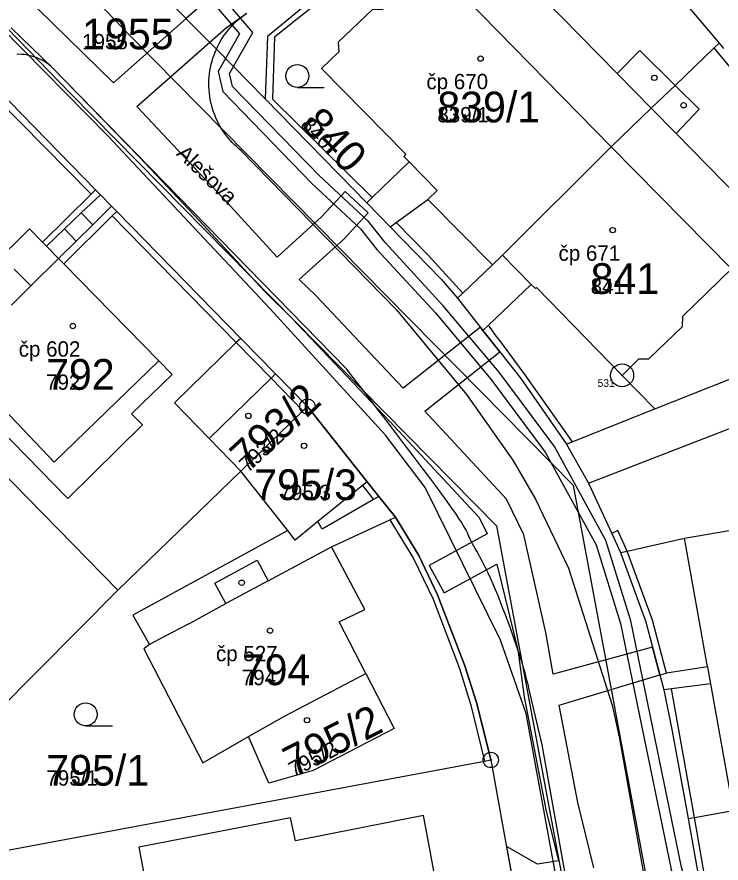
# Model space of a CAD drawing. Extents: x -763628 to -761565, y -976033 to -973833.
# Drawn here: x -762131.5 to -762085.7, y -974646.3 to -974591.2 of the extents above; entities that cross this region are included whole.
import ezdxf

# ---------------------------------------------------------------- set-up
doc = ezdxf.new("R2010")
doc.units = 0
for name, color, linetype in [('KN_cisla parcel 1000', 7, 'Continuous'), ('KN_cisla parcel 500', 7, 'Continuous'), ('KN_cisla popisna 500', 7, 'Continuous'), ('KN_hranice parcel', 7, 'Continuous'), ('KN_popisy', 7, 'Continuous'), ('KN_vecna bremena', 7, 'Continuous'), ('KN_vnitrni kresba parcel', 7, 'Continuous'), ('KN_znacky bodu BP', 7, 'Continuous'), ('KN_znacky budov', 7, 'Continuous'), ('KN_znacky kultur', 7, 'Continuous')]:
    doc.layers.add(name, color=color, linetype=linetype)

msp = doc.modelspace()

# ---------------------------------------------------------------- linework, layer by layer
at = {"layer": 'KN_hranice parcel'}
for p, q in [((-762092.2, -974585.25), (-762085.78, -974592.88)), ((-762085.78, -974592.88), (-762085.5, -974593.22)), ((-762133.56, -974595.07), (-762126.38, -974602.42)), ((-762102.81, -974609.48), (-762101.16, -974611.57)), ((-762094.3, -974621.52), (-762071.15, -974612.54)), ((-762114.95, -974614.69), (-762114.66, -974614.41)), ((-762114.66, -974614.41), (-762112.59, -974616.53)), ((-762116.93, -974620.74), (-762112.88, -974616.81)), ((-762112.88, -974616.81), (-762112.59, -974616.53)), ((-762108.7, -974621.43), (-762112.59, -974616.53)), ((-762095.72, -974618.97), (-762094.3, -974621.52)), ((-762116.93, -974620.74), (-762124.92, -974628.48)), ((-762113.87, -974624.61), (-762116.93, -974620.74)), ((-762113.87, -974624.61), (-762123.95, -974630.12)), ((-762113.39, -974625.22), (-762113.87, -974624.61)), ((-762137.05, -974640.68), (-762124.92, -974628.48))]:
    msp.add_line(p, q, dxfattribs=at)
for points in [[(-762100.69, -974580.5), (-762101.01, -974580.77), (-762115.19, -974592.45), (-762115.34, -974596.49)], [(-762099.01, -974583.24), (-762101.72, -974585.36), (-762104.58, -974587.59), (-762107.71, -974590.68), (-762108.36, -974590.69), (-762110.58, -974592.8), (-762110.54, -974593.44), (-762111.68, -974594.52), (-762106.17, -974600.11), (-762106.31, -974600.25), (-762105.97, -974600.6), (-762104.14, -974602.46), (-762104.75, -974603.05), (-762100.55, -974607.31)], [(-762115.34, -974596.49), (-762118.51, -974593.26), (-762122.49, -974589.22), (-762125.82, -974585.84)], [(-762088.65, -974595.62), (-762086.11, -974593.17), (-762085.78, -974592.88)], [(-762101.16, -974611.57), (-762100.81, -974611.24), (-762098.02, -974608.58), (-762097.75, -974608.85), (-762097.68, -974608.78), (-762092.1, -974614.5), (-762091.01, -974613.43), (-762090.36, -974613.43), (-762088.18, -974611.31), (-762088.15, -974610.65), (-762084.98, -974607.57), (-762082.4, -974605.07), (-762088.58, -974598.76), (-762087.09, -974597.18), (-762088.65, -974595.62)], [(-762100.55, -974607.31), (-762099.89, -974606.67), (-762092.81, -974599.63), (-762090.2, -974597.11), (-762088.65, -974595.62)], [(-762115.34, -974596.49), (-762108.72, -974603.27), (-762107.19, -974604.84), (-762103.88, -974608.23), (-762102.81, -974609.48)], [(-762126.38, -974602.42), (-762126.67, -974602.7), (-762129.83, -974605.83), (-762130.68, -974604.96), (-762138.15, -974612.35), (-762128.18, -974622.51), (-762123.33, -974617.72), (-762124.03, -974617), (-762121.39, -974614.44), (-762122.26, -974613.55), (-762128.44, -974607.24), (-762125.29, -974604.11), (-762125, -974603.83)], [(-762125, -974603.83), (-762125.33, -974603.49), (-762126.06, -974602.75), (-762126.38, -974602.42)], [(-762125, -974603.83), (-762116.93, -974612.09), (-762114.66, -974614.41)], [(-762124.92, -974628.48), (-762145.5, -974607.47), (-762145.87, -974607.09)], [(-762102.81, -974609.48), (-762102.47, -974609.15), (-762100.55, -974607.31)], [(-762095.72, -974618.97), (-762095.36, -974618.83), (-762089.97, -974616.68), (-762072.58, -974609.77), (-762072.17, -974609.61)], [(-762101.16, -974611.57), (-762100.56, -974612.33), (-762098.7, -974614.7), (-762095.72, -974618.97)], [(-762116.93, -974620.74), (-762118.99, -974618.61), (-762114.95, -974614.69)], [(-762108.7, -974621.43), (-762109.01, -974621.68), (-762111.9, -974624.02), (-762113.39, -974625.22)], [(-762106.86, -974623.73), (-762107.94, -974622.38), (-762108.7, -974621.43)], [(-762094.3, -974621.52), (-762092.78, -974624.8), (-762092.21, -974626.04), (-762090.56, -974630.54), (-762089.64, -974633.99), (-762089.38, -974634.97), (-762088.84, -974637.67), (-762087.81, -974643.36)], [(-762108.79, -974633.92), (-762110.53, -974630.54), (-762108.85, -974629.75), (-762111.02, -974625.67), (-762107.23, -974623.9), (-762106.86, -974623.73)], [(-762100.65, -974639.54), (-762101.56, -974635.87), (-762102.33, -974633.4), (-762104.11, -974628.78), (-762105.34, -974626.22), (-762106.86, -974623.73)], [(-762123.95, -974630.12), (-762122.87, -974632.03), (-762123.24, -974632.3), (-762119.39, -974639.73), (-762119.09, -974639.55), (-762116.42, -974638.02)], [(-762116.42, -974638.02), (-762114.08, -974636.69), (-762108.79, -974633.92)], [(-762108.79, -974633.92), (-762106.95, -974637.48), (-762112.22, -974640.23), (-762115.09, -974641.06), (-762116.42, -974638.02)], [(-762132.45, -974645.48), (-762101.05, -974639.61), (-762100.65, -974639.54)], [(-762100.65, -974639.54), (-762100.18, -974642.2), (-762099.89, -974643.76), (-762097.09, -974659.25)], [(-762087.81, -974643.36), (-762087.4, -974643.29), (-762084.87, -974642.82), (-762075.67, -974641.49)], [(-762105.03, -974643.16), (-762113.36, -974644.81), (-762113.69, -974643.31), (-762123.57, -974645.21), (-762122.64, -974650.03), (-762118.26, -974649.2), (-762116.75, -974657.28), (-762111.8, -974656.34), (-762111.4, -974658.37), (-762104.14, -974657.02), (-762105.81, -974647.89), (-762104.21, -974647.59), (-762104.75, -974644.66), (-762105.03, -974643.16)], [(-762087.81, -974643.36), (-762086.44, -974651.06), (-762086.22, -974652.28)]]:
    msp.add_lwpolyline(points, dxfattribs=at)
at = {"layer": 'KN_vecna bremena'}
for points in [[(-762082.52, -974722.37), (-762090.32, -974680.66), (-762090.68, -974677.4), (-762091.1, -974675.26), (-762094.24, -974659.33), (-762095.69, -974650.53), (-762096.33, -974647.53), (-762098.35, -974636.51), (-762100.01, -974631.74), (-762104.93, -974621.8), (-762107.51, -974618.4), (-762115.01, -974610.16), (-762125.57, -974598.91), (-762132.5, -974591.87), (-762141.77, -974581.96), (-762128, -974596.16), (-762100.27, -974624.3), (-762089.51, -974682.03), (-762084.2, -974681.04), (-762095.27, -974621.68), (-762124.12, -974592.4), (-762129.34, -974586.94)], [(-762121.51, -974586.97), (-762117, -974592.26), (-762117.91, -974593.87), (-762118.39, -974594.72), (-762118.1, -974596.03), (-762112.3, -974602), (-762109.13, -974604.97), (-762108.07, -974606.31), (-762104.26, -974610.44), (-762100.64, -974614.74), (-762097.11, -974619.51), (-762093.8, -974625.54), (-762092.21, -974630.66), (-762088.91, -974646.67), (-762088.15, -974649.39), (-762087.85, -974652.61), (-762085.92, -974663.82), (-762082.18, -974683.14)], [(-762085.24, -974663.7), (-762087.15, -974652.51), (-762087.45, -974649.27), (-762088.23, -974646.51), (-762091.53, -974630.48), (-762093.16, -974625.26), (-762096.51, -974619.13), (-762100.1, -974614.3), (-762103.74, -974609.98), (-762107.53, -974605.85), (-762108.61, -974604.49), (-762111.8, -974601.5), (-762117.46, -974595.69), (-762117.65, -974594.84), (-762117.4, -974594.39), (-762116.14, -974592.18), (-762120.83, -974586.68)], [(-762139.78, -974588.67), (-762136.35, -974592.18), (-762135.63, -974592.93), (-762133.87, -974594.75), (-762133.56, -974595.07), (-762126.38, -974602.42), (-762126.06, -974602.75), (-762125.33, -974603.49), (-762125, -974603.83), (-762116.93, -974612.09), (-762114.66, -974614.41), (-762112.59, -974616.53), (-762108.7, -974621.43), (-762107.94, -974622.38), (-762106.86, -974623.73), (-762105.34, -974626.22), (-762104.11, -974628.78), (-762102.33, -974633.4), (-762101.56, -974635.87), (-762100.65, -974639.54), (-762100.18, -974642.2), (-762099.89, -974643.76), (-762097.09, -974659.25)], [(-762119.26, -974590.21), (-762120.47, -974591.27), (-762125.2, -974595.45), (-762131.13, -974589.63)], [(-762093.94, -974646.56), (-762094.98, -974642.3), (-762096.21, -974635.97), (-762089.64, -974633.99), (-762090.12, -974632.2), (-762096.58, -974633.95), (-762097.06, -974631.25), (-762098.51, -974624.89), (-762099.62, -974622.55), (-762104.95, -974616.84), (-762100.06, -974612.96), (-762100.56, -974612.33), (-762101.16, -974611.57), (-762101.33, -974611.36), (-762106.35, -974615.34), (-762112.05, -974609.31), (-762113.12, -974608.26), (-762110.24, -974605.65), (-762108.64, -974603.92), (-762110.14, -974602.53), (-762111.68, -974604.19), (-762114.55, -974606.8), (-762118.07, -974602.97), (-762119.63, -974601.32), (-762123.69, -974597), (-762118.95, -974592.81), (-762117.86, -974591.85), (-762116.53, -974590.92)], [(-762131.87, -974591.87), (-762129.18, -974594.48), (-762123.51, -974600.29), (-762119.63, -974604.41), (-762115.4, -974609), (-762113.57, -974610.79), (-762107.25, -974617.48), (-762101.4, -974623.75), (-762100.89, -974624.82), (-762104.66, -974626.87), (-762103.68, -974628.66), (-762100.25, -974626.8), (-762098.88, -974632.37), (-762098.47, -974635.43), (-762097.06, -974642.76), (-762096.24, -974646.11), (-762097.62, -974646.33), (-762099.63, -974645.17), (-762099.16, -974647.8)]]:
    msp.add_lwpolyline(points, dxfattribs=at)
at = {"layer": 'KN_vnitrni kresba parcel'}
for p, q in [((-762114.72, -974592.47), (-762100.71, -974581.14)), ((-762092.43, -974594.84), (-762101.72, -974585.36)), ((-762092.81, -974599.63), (-762104.58, -974587.59)), ((-762114.72, -974592.47), (-762114.86, -974596.51)), ((-762072.58, -974609.77), (-762086.11, -974593.17)), ((-762092.43, -974594.84), (-762090.94, -974593.35)), ((-762090.94, -974593.35), (-762088.65, -974595.62)), ((-762110.04, -974614.07), (-762129.18, -974594.48)), ((-762090.2, -974597.11), (-762092.43, -974594.84)), ((-762126.67, -974602.7), (-762133.56, -974595.73)), ((-762108.38, -974602.93), (-762114.86, -974596.51)), ((-762088.58, -974598.76), (-762090.2, -974597.11)), ((-762084.98, -974607.57), (-762092.81, -974599.63)), ((-762116.89, -974599.88), (-762106.78, -974610.23)), ((-762105.97, -974600.6), (-762108.38, -974602.93)), ((-762127.31, -974603.93), (-762126.06, -974602.75)), ((-762108.72, -974603.27), (-762108.38, -974602.93)), ((-762106.8, -974604.55), (-762104.75, -974603.05)), ((-762126.56, -974604.7), (-762125.33, -974603.49)), ((-762128.41, -974604.97), (-762127.31, -974603.93)), ((-762126.56, -974604.7), (-762127.31, -974603.93)), ((-762125.29, -974604.11), (-762117.22, -974612.37)), ((-762127.64, -974605.76), (-762126.56, -974604.7)), ((-762107.19, -974604.84), (-762106.8, -974604.55)), ((-762104.72, -974606.68), (-762106.8, -974604.55)), ((-762129.58, -974606.08), (-762128.41, -974604.97)), ((-762127.64, -974605.76), (-762128.41, -974604.97)), ((-762129.58, -974606.08), (-762129.83, -974605.83)), ((-762128.78, -974606.9), (-762127.64, -974605.76)), ((-762128.78, -974606.9), (-762129.58, -974606.08)), ((-762128.78, -974606.9), (-762130.6, -974608.68)), ((-762128.44, -974607.24), (-762128.78, -974606.9)), ((-762102.47, -974609.15), (-762104.72, -974606.68)), ((-762098.02, -974608.58), (-762099.89, -974606.67)), ((-762131.67, -974607.59), (-762130.6, -974608.68)), ((-762130.6, -974608.68), (-762131.86, -974609.92)), ((-762106.78, -974610.23), (-762102.23, -974615.75)), ((-762100.21, -974612.05), (-762100.81, -974611.24)), ((-762117.22, -974612.37), (-762121.23, -974616.29)), ((-762116.93, -974612.09), (-762117.22, -974612.37)), ((-762117.22, -974612.37), (-762114.95, -974614.69)), ((-762100.21, -974612.05), (-762098.43, -974614.47)), ((-762135.46, -974613.44), (-762129.07, -974620.15)), ((-762129.07, -974620.15), (-762122.26, -974613.55)), ((-762114.95, -974614.69), (-762112.88, -974616.81)), ((-762098.43, -974614.47), (-762095.36, -974618.83)), ((-762089.97, -974616.68), (-762092.1, -974614.5)), ((-762102.23, -974615.75), (-762099.22, -974620.02)), ((-762121.23, -974616.29), (-762118.99, -974618.61)), ((-762099.22, -974620.02), (-762097.75, -974622.55)), ((-762109.01, -974621.68), (-762108.29, -974622.58)), ((-762107.94, -974622.38), (-762108.29, -974622.58)), ((-762108.29, -974622.58), (-762111.63, -974624.52)), ((-762097.75, -974622.55), (-762095.59, -974627.05)), ((-762088.05, -974625.09), (-762078.91, -974623.56)), ((-762111.63, -974624.52), (-762111.9, -974624.02)), ((-762107.23, -974623.9), (-762105.68, -974626.42)), ((-762092.38, -974624.61), (-762092.78, -974624.8)), ((-762091.77, -974625.94), (-762092.38, -974624.61)), ((-762091.77, -974625.94), (-762088.05, -974625.09)), ((-762086.55, -974633.48), (-762088.05, -974625.09)), ((-762115.14, -974627.88), (-762111.02, -974625.67)), ((-762092.21, -974626.04), (-762091.77, -974625.94)), ((-762090.13, -974630.43), (-762091.77, -974625.94)), ((-762118.61, -974628.02), (-762115.86, -974626.54)), ((-762115.86, -974626.54), (-762115.14, -974627.88)), ((-762105.68, -974626.42), (-762104.4, -974629.06)), ((-762095.59, -974627.05), (-762092.74, -974635.97)), ((-762115.14, -974627.88), (-762117.89, -974629.36)), ((-762117.89, -974629.36), (-762118.61, -974628.02)), ((-762104.4, -974629.06), (-762102.68, -974633.59)), ((-762120.31, -974630.67), (-762117.89, -974629.36)), ((-762120.31, -974630.67), (-762121.9, -974631.51)), ((-762089.21, -974633.88), (-762090.13, -974630.43)), ((-762121.9, -974631.51), (-762122.87, -974632.03)), ((-762086.55, -974633.48), (-762089.21, -974633.88)), ((-762086.55, -974633.48), (-762086.35, -974634.58)), ((-762102.68, -974633.59), (-762101.95, -974635.97)), ((-762089.64, -974633.99), (-762089.21, -974633.88)), ((-762086.35, -974634.58), (-762088.89, -974634.91)), ((-762086.35, -974634.58), (-762084.87, -974642.82)), ((-762097.31, -974638.55), (-762098.17, -974634.86)), ((-762088.89, -974634.91), (-762089.38, -974634.97)), ((-762087.4, -974643.29), (-762088.89, -974634.91)), ((-762101.95, -974635.97), (-762101.05, -974639.61)), ((-762092.74, -974635.97), (-762092.3, -974638.03)), ((-762092.3, -974638.03), (-762078.65, -974713.9)), ((-762082.84, -974719.57), (-762097.31, -974638.55)), ((-762086.04, -974650.98), (-762087.4, -974643.29))]:
    msp.add_line(p, q, dxfattribs=at)
for points in [[(-762118.51, -974593.26), (-762118.423, -974593.072), (-762118.328, -974592.888), (-762118.227, -974592.707), (-762118.118, -974592.531), (-762118.003, -974592.358), (-762117.882, -974592.191), (-762117.754, -974592.027), (-762117.62, -974591.869), (-762117.481, -974591.716), (-762117.335, -974591.569), (-762117.184, -974591.427), (-762117.028, -974591.291), (-762116.867, -974591.161), (-762116.701, -974591.037), (-762116.53, -974590.92)], [(-762116.89, -974599.88), (-762117.052, -974599.747), (-762117.21, -974599.608), (-762117.362, -974599.464), (-762117.508, -974599.313), (-762117.648, -974599.157), (-762117.783, -974598.996), (-762117.911, -974598.83), (-762118.033, -974598.66), (-762118.148, -974598.484), (-762118.257, -974598.305), (-762118.359, -974598.121), (-762118.453, -974597.934), (-762118.541, -974597.743), (-762118.621, -974597.549), (-762118.694, -974597.352), (-762118.759, -974597.153), (-762118.816, -974596.951), (-762118.866, -974596.747), (-762118.908, -974596.542), (-762118.943, -974596.335), (-762118.969, -974596.127), (-762118.987, -974595.918), (-762118.998, -974595.708), (-762119, -974595.498), (-762118.995, -974595.289), (-762118.982, -974595.079), (-762118.96, -974594.87), (-762118.931, -974594.663), (-762118.894, -974594.456), (-762118.849, -974594.251), (-762118.796, -974594.048), (-762118.736, -974593.847), (-762118.668, -974593.649), (-762118.593, -974593.453), (-762118.51, -974593.26)], [(-762129.18, -974594.48), (-762129.299, -974594.374), (-762129.422, -974594.273), (-762129.551, -974594.179), (-762129.684, -974594.091), (-762129.821, -974594.01), (-762129.962, -974593.936), (-762130.106, -974593.868), (-762130.254, -974593.808), (-762130.404, -974593.756), (-762130.557, -974593.71), (-762130.712, -974593.673), (-762130.868, -974593.643), (-762131.026, -974593.621), (-762131.185, -974593.606), (-762131.344, -974593.6), (-762131.504, -974593.601)], [(-762098.17, -974634.86), (-762098.205, -974634.71), (-762098.241, -974634.556), (-762098.278, -974634.399), (-762098.319, -974634.235), (-762098.364, -974634.059), (-762098.414, -974633.874), (-762098.47, -974633.674), (-762098.534, -974633.454), (-762098.605, -974633.219), (-762098.686, -974632.962), (-762098.778, -974632.677), (-762098.88, -974632.37), (-762098.994, -974632.035), (-762099.12, -974631.672), (-762099.254, -974631.294), (-762099.396, -974630.901), (-762099.547, -974630.492), (-762099.7, -974630.083), (-762099.857, -974629.672), (-762100.019, -974629.26), (-762100.179, -974628.86), (-762100.338, -974628.473), (-762100.497, -974628.099), (-762100.65, -974627.75), (-762100.798, -974627.426), (-762100.943, -974627.124), (-762101.08, -974626.849), (-762101.21, -974626.596), (-762101.335, -974626.361), (-762101.451, -974626.148), (-762101.559, -974625.954), (-762101.661, -974625.775), (-762101.752, -974625.614), (-762101.834, -974625.467), (-762101.908, -974625.332), (-762101.97, -974625.21), (-762102.023, -974625.098), (-762102.071, -974624.989), (-762102.12, -974624.879), (-762102.174, -974624.761), (-762102.24, -974624.626), (-762102.323, -974624.47), (-762102.427, -974624.287), (-762102.561, -974624.067), (-762102.727, -974623.809), (-762102.931, -974623.503), (-762103.182, -974623.14), (-762103.48, -974622.72), (-762103.831, -974622.236), (-762104.237, -974621.684), (-762104.685, -974621.084), (-762105.174, -974620.433), (-762105.705, -974619.73), (-762106.263, -974618.997), (-762106.848, -974618.23), (-762107.463, -974617.425), (-762108.089, -974616.608), (-762108.729, -974615.775), (-762109.386, -974614.92), (-762110.04, -974614.07)]]:
    msp.add_lwpolyline(points, dxfattribs=at)
at = {"layer": 'KN_znacky bodu BP'}
for centre, radius in [((-762092.1, -974614.5), 0.75), ((-762092.1, -974614.5), 0.03), ((-762112.59, -974616.53), 0.5), ((-762112.59, -974616.53), 0.0303), ((-762100.65, -974639.54), 0.5), ((-762100.65, -974639.54), 0.0303)]:
    msp.add_circle(centre, radius, dxfattribs=at)
at = {"layer": 'KN_znacky budov'}
for centre in [(-762101.317, -974593.879), (-762090.007, -974595.129), (-762088.097, -974596.919), (-762092.717, -974605.049), (-762127.857, -974611.289), (-762116.427, -974617.139), (-762112.807, -974619.089), (-762116.867, -974627.999), (-762115.017, -974631.119), (-762112.607, -974636.949)]:
    msp.add_circle(centre, 0.175, dxfattribs=at)
at = {"layer": 'KN_znacky kultur'}
for p, q in [((-762113.243, -974595.76), (-762111.493, -974595.76)), ((-762127.023, -974637.32), (-762125.273, -974637.32))]:
    msp.add_line(p, q, dxfattribs=at)
for centre in [(-762113.243, -974595.01), (-762127.023, -974636.57)]:
    msp.add_circle(centre, 0.75, dxfattribs=at)

# ---------------------------------------------------------------- texts
at = {"layer": 'KN_cisla parcel 1000'}
for s, p in [('1955', (-762127.25, -974593.27)), ('839/1', (-762104.13, -974598.03)), ('841', (-762094.15, -974609.2)), ('792', (-762129.6, -974615.44)), ('795/3', (-762116.051, -974622.62)), ('794', (-762116.86, -974634.67)), ('795/1', (-762129.58, -974641.21))]:
    msp.add_text(s, height=2, dxfattribs=at).set_placement(p)
for s, rotation, p in [('840', 314, (-762113.101, -974598.25)), ('793/2', 43, (-762116.462, -974620.871)), ('795/2', 27, (-762113.492, -974640.683))]:
    msp.add_text(s, height=2, rotation=rotation, dxfattribs=at).set_placement(p)
at = {"layer": 'KN_cisla parcel 500'}
for s, p in [('1955', (-762127.25, -974593.27)), ('839/1', (-762104.13, -974598.03)), ('841', (-762094.15, -974609.2)), ('792', (-762129.6, -974615.44)), ('795/3', (-762114.401, -974622.62)), ('794', (-762116.86, -974634.67)), ('795/1', (-762129.58, -974641.21))]:
    msp.add_text(s, height=1, dxfattribs=at).set_placement(p)
for s, rotation, p in [('840', 314, (-762113.101, -974598.25)), ('793/2', 43, (-762116.462, -974620.871)), ('795/2', 27, (-762113.492, -974640.683))]:
    msp.add_text(s, height=1, rotation=rotation, dxfattribs=at).set_placement(p)
at = {"layer": 'KN_cisla popisna 500'}
for s, p in [('čp 670', (-762104.841, -974595.871)), ('čp 671', (-762096.241, -974607.041)), ('čp 602', (-762131.381, -974613.281)), ('čp 527', (-762118.541, -974633.111))]:
    msp.add_text(s, height=1, dxfattribs=at).set_placement(p)
at = {"layer": 'KN_popisy'}
msp.add_text('Alešova', height=1, rotation=316, dxfattribs=at).set_placement((-762121.17, -974600.131))
at = {"layer": 'KN_znacky bodu BP'}
msp.add_text('531', height=0.5, dxfattribs=at).set_placement((-762093.699, -974615.25))

doc.saveas('drawing.dxf')
